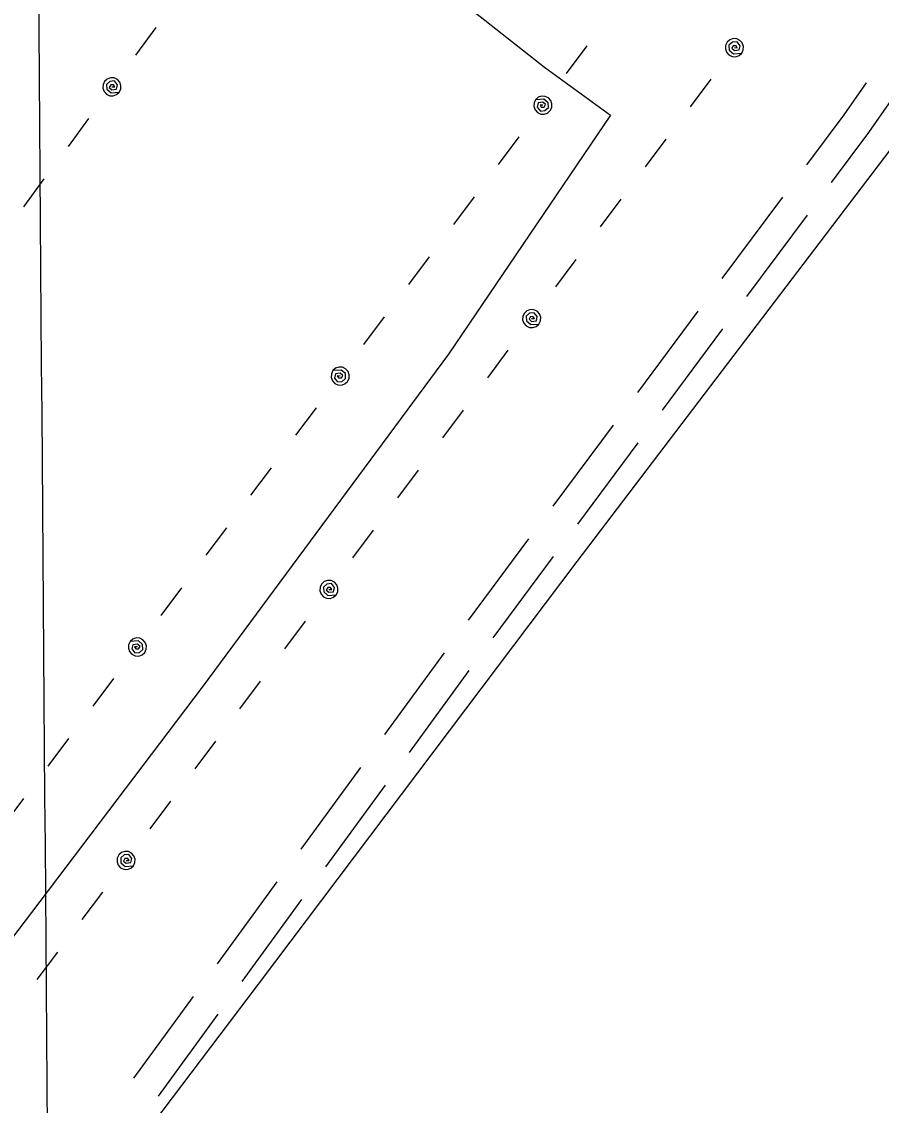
# Model space of a CAD drawing. Extents: x 3535183 to 3573198, y 534952 to 560562.
# Drawn here: x 3560336 to 3561184, y 555972 to 557042 of the extents above; entities that cross this region are included whole.
import ezdxf

# ---------------------------------------------------------------- set-up
doc = ezdxf.new("R2010")
doc.units = 0
for name, color, linetype in [('V-DTCH-CNTR', 7, 'Continuous'), ('V-GRID-MAJR', 7, 'Continuous'), ('V-ROAD-CNTR', 7, 'Continuous'), ('V-SITE-VEGE', 7, 'Continuous'), ('V-UTIL-LINE', 7, 'Continuous')]:
    doc.layers.add(name, color=color, linetype=linetype)

msp = doc.modelspace()

# ---------------------------------------------------------------- linework, layer by layer
at = {"layer": 'V-DTCH-CNTR'}
msp.add_lwpolyline([(3560504.004, 557263.756), (3560644.271, 557160.6950000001), (3560852.049, 556996.951), (3560916.973, 556949.429), (3560757.161, 556713.7930000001), (3560514.1720000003, 556384.837), (3560345.683, 556162.647), (3560134.401, 555884.914), (3560016.1720000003, 555743.743)], dxfattribs=at)
at = {"layer": 'V-GRID-MAJR'}
msp.add_spline([(3560480.4390000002, 540512.311), (3560433.741, 546570.077), (3560387.018, 552630.928), (3560340.296, 558691.794), (3560340.272, 558694.862)], degree=3, dxfattribs=at)
at = {"layer": 'V-ROAD-CNTR'}
for p, q in [((3561027.471397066, 556788.2027399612), (3561087.1102015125, 556868.4722661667)), ((3561051.8184009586, 556770.669271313), (3561111.4572054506, 556850.9387975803)), ((3560943.977070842, 556675.8254032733), (3561003.615875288, 556756.094929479)), ((3560968.3240746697, 556658.2919345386), (3561027.962879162, 556738.5614608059)), ((3560860.4827446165, 556563.4480665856), (3560920.121549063, 556643.7175927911)), ((3560884.829748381, 556545.9145977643), (3560944.4685528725, 556626.1841240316)), ((3560776.9884183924, 556451.0707298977), (3560836.6272228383, 556531.3402561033)), ((3560801.3354220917, 556433.5372609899), (3560860.9742265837, 556513.8067872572)), ((3560694.3107320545, 556338.0921095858), (3560753.272751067, 556418.859946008)), ((3560718.6555690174, 556320.5602361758), (3560777.6175879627, 556401.3280725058)), ((3560611.7639054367, 556225.0171385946), (3560670.725924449, 556305.7849750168)), ((3560636.1087424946, 556207.4852653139), (3560695.0707614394, 556288.2531016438)), ((3560529.2170788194, 556111.9421676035), (3560588.1790978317, 556192.7100040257)), ((3560553.561915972, 556094.410294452), (3560612.5239349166, 556175.1781307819)), ((3560446.670252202, 555998.8671966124), (3560505.6322712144, 556079.6350330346)), ((3560471.0150894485, 555981.3353235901), (3560529.977108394, 556062.10315992))]:
    msp.add_line(p, q, dxfattribs=at)
for points in [[(3561110.9657232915, 556900.580076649), (3561147.7288969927, 556950.0606549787), (3561169.709604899, 556981.4947638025)], [(3561135.3127272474, 556883.0466080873), (3561172.0671030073, 556932.5153450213), (3561194.0562647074, 556963.9615434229)]]:
    msp.add_lwpolyline(points, dxfattribs=at)
at = {"layer": 'V-SITE-VEGE'}
msp.add_lwpolyline([(3560418.434, 555891.582), (3560569.7430000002, 556091.915), (3560884.356, 556508.825), (3561428.5330000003, 557225.078)], dxfattribs=at)
at = {"layer": 'V-UTIL-LINE'}
for points in [[(3560468.434024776, 557036.274901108), (3560448.24706515, 557008.9169558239)], [(3560873.8352139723, 556990.68899228), (3560894.205173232, 557017.911937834)], [(3561039.4058828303, 557016.222941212), (3561042.281877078, 557016.1159414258), (3561041.0188796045, 557018.0709375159), (3561038.2728850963, 557018.1029374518), (3561036.7888880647, 557015.5789424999), (3561039.409882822, 557013.4169468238), (3561044.0648735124, 557013.9709457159), (3561044.964871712, 557018.1419373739), (3561041.9868776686, 557021.986929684), (3561037.427886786, 557021.560930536), (3561034.036893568, 557018.6479363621), (3561034.268893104, 557013.8299459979), (3561038.4758846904, 557010.2789531), (3561046.611868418, 557010.8309519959), (3561048.126865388, 557013.9989456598), (3561048.314865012, 557017.5059386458), (3561047.14586735, 557020.816932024), (3561044.797872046, 557023.4289268), (3561041.63087838, 557024.94392377), (3561038.123885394, 557025.1309233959), (3561034.811892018, 557023.9619257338), (3561032.1998972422, 557021.614930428), (3561030.68590027, 557018.446936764), (3561030.497900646, 557014.9399437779), (3561031.666898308, 557011.6289503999), (3561034.013893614, 557009.0169556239), (3561037.1818872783, 557007.5019586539), (3561040.6888802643, 557007.314959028), (3561044.00087364, 557008.4839566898), (3561046.611868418, 557010.8309519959)], [(3560425.094111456, 556977.53901858), (3560427.969105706, 556977.4510187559), (3560426.6931082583, 556979.397014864), (3560423.94711375, 556979.4110148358), (3560422.480116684, 556976.8770199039), (3560425.116111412, 556974.7330241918), (3560429.76710211, 556975.3180230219), (3560430.6391003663, 556979.495014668), (3560427.635106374, 556983.3200070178), (3560423.0801154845, 556982.8640079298), (3560419.7081222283, 556979.9280138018), (3560419.9721217, 556975.1120234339), (3560424.2031132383, 556971.5890304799), (3560432.336096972, 556972.195029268), (3560433.829093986, 556975.3730229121), (3560433.9930936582, 556978.8810158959), (3560432.80209604, 556982.1850092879), (3560430.43710077, 556984.781004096), (3560427.2591071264, 556986.2740011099), (3560423.7511141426, 556986.438000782), (3560420.448120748, 556985.2470031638), (3560417.8521259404, 556982.8820078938), (3560416.358128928, 556979.7050142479), (3560416.1941292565, 556976.1970212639), (3560417.385126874, 556972.8930278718), (3560419.750122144, 556970.297033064), (3560422.928115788, 556968.803036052), (3560426.436108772, 556968.6400363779), (3560429.7401021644, 556969.8310339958), (3560432.336096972, 556972.195029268)], [(3561016.0469295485, 556985.0040036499), (3560995.676970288, 556957.781058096)], [(3560850.453260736, 556959.4400547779), (3560847.578266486, 556959.547054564), (3560848.84126396, 556957.5930584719), (3560851.5872584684, 556957.5610585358), (3560853.0712555, 556960.085053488), (3560850.450260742, 556962.2470491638), (3560845.795270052, 556961.6920502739), (3560844.8942718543, 556957.5210586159), (3560847.873265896, 556953.677066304), (3560852.4312567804, 556954.102065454), (3560855.823249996, 556957.0150596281), (3560855.59125046, 556961.8330499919), (3560851.384258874, 556965.3850428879), (3560843.2472751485, 556964.832043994), (3560841.7322781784, 556961.665050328), (3560841.545278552, 556958.1580573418), (3560842.714276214, 556954.8460639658), (3560845.0612715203, 556952.23406919), (3560848.2292651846, 556950.720072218), (3560851.73625817, 556950.5320725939), (3560855.048251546, 556951.701070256), (3560857.659246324, 556954.048065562), (3560859.1742432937, 556957.2160592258), (3560859.362242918, 556960.723052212), (3560858.1922452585, 556964.035045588), (3560855.8452499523, 556966.6460403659), (3560852.677256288, 556968.1610373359), (3560849.1712633, 556968.3490369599), (3560845.8592699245, 556967.1800392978), (3560843.2472751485, 556964.832043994)], [(3560401.9361577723, 556946.153081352), (3560381.749198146, 556918.7951360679)], [(3560806.734348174, 556901.0141716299), (3560827.104307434, 556928.237117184)], [(3560971.712018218, 556925.7541221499), (3560951.342058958, 556898.531176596)], [(3560358.0002456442, 556886.60920044), (3560337.8132860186, 556859.2502551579)], [(3560762.399436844, 556841.7642901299), (3560782.769396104, 556868.987235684)], [(3560927.378106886, 556866.505240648), (3560907.008147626, 556839.282295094)], [(3560718.0655255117, 556782.515408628), (3560738.4354847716, 556809.738354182)], [(3560883.0431955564, 556807.255359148), (3560862.673236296, 556780.0324135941)], [(3560673.730614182, 556723.265527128), (3560694.100573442, 556750.488472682)], [(3560839.3042830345, 556748.8024760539), (3560842.179277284, 556748.6954762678), (3560840.91627981, 556750.6494723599), (3560838.170285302, 556750.6824722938), (3560836.68628827, 556748.1584773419), (3560839.307283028, 556745.995481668), (3560843.962273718, 556746.550480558), (3560844.8622719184, 556750.721472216), (3560841.884277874, 556754.566464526), (3560837.3252869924, 556754.1404653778), (3560833.9342937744, 556751.2274712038), (3560834.1662933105, 556746.40948084), (3560838.373284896, 556742.858487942), (3560846.5092686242, 556743.4104868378), (3560848.024265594, 556746.5784805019), (3560848.2122652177, 556750.08447349), (3560847.0432675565, 556753.396466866), (3560844.6962722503, 556756.0084616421), (3560841.5282785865, 556757.5234586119), (3560838.0212856, 556757.7104582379), (3560834.709292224, 556756.5414605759), (3560832.0982974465, 556754.1944652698), (3560830.583300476, 556751.026471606), (3560830.3953008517, 556747.5194786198), (3560831.5642985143, 556744.2084852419), (3560833.9112938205, 556741.5964904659), (3560837.0792874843, 556740.081493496), (3560840.58628047, 556739.8944938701), (3560843.898273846, 556741.0634915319), (3560846.5092686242, 556743.4104868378)], [(3560815.9423297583, 556717.5805384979), (3560795.5723704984, 556690.3575929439)], [(3560650.350660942, 556692.01958962), (3560647.475666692, 556692.126589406), (3560648.738664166, 556690.172593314), (3560651.4846586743, 556690.13959338), (3560652.9686557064, 556692.6635883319), (3560650.347660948, 556694.8265840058), (3560645.692670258, 556694.2715851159), (3560644.792672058, 556690.1005934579), (3560647.7706661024, 556686.2556011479), (3560652.329656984, 556686.681600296), (3560655.7206502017, 556689.59459447), (3560655.488650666, 556694.4125848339), (3560651.28165908, 556697.9635777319), (3560643.144675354, 556697.4115788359), (3560641.630678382, 556694.243585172), (3560641.4426787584, 556690.736592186), (3560642.61167642, 556687.4255988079), (3560644.9586717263, 556684.8136040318), (3560648.12666539, 556683.2986070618), (3560651.6336583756, 556683.111607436), (3560654.945651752, 556684.280605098), (3560657.55664653, 556686.6276004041), (3560659.0716435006, 556689.7955940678), (3560659.259643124, 556693.302587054), (3560658.0906454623, 556696.6135804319), (3560655.742650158, 556699.225575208), (3560652.5756564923, 556700.7405721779), (3560649.0686635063, 556700.9275718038), (3560645.75667013, 556699.758574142), (3560643.144675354, 556697.4115788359)], [(3560606.629748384, 556633.5907064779), (3560626.999707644, 556660.8136520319)], [(3560771.6074184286, 556658.330656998), (3560751.237459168, 556631.1077114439)], [(3560562.2948370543, 556574.3408249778), (3560582.664796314, 556601.5637705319)], [(3560727.2735070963, 556599.081775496), (3560706.9035478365, 556571.858829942)], [(3560517.960925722, 556515.091943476), (3560538.3308849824, 556542.31488903)], [(3560682.938595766, 556539.831893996), (3560662.5686365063, 556512.608948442)], [(3560473.626014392, 556455.842061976), (3560493.9959736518, 556483.06500753)], [(3560639.20168324, 556481.3810108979), (3560642.0766774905, 556481.2750111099), (3560640.813680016, 556483.229007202), (3560638.0676855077, 556483.2610071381), (3560636.583688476, 556480.7370121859), (3560639.2046832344, 556478.57501651), (3560643.859673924, 556479.1300153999), (3560644.759672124, 556483.3010070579), (3560641.78167808, 556487.1449993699), (3560637.2226871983, 556486.7200002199), (3560633.8316939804, 556483.8070060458), (3560634.063693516, 556478.989015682), (3560638.270685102, 556475.4370227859), (3560646.407668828, 556475.9890216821), (3560647.9216658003, 556479.1570153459), (3560648.1096654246, 556482.6640083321), (3560646.940667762, 556485.9760017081), (3560644.5936724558, 556488.586996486), (3560641.425678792, 556490.1019934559), (3560637.9186858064, 556490.28999308), (3560634.60669243, 556489.1209954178), (3560631.995697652, 556486.7740001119), (3560630.4807006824, 556483.606006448), (3560630.2927010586, 556480.0990134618), (3560631.462698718, 556476.7870200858), (3560633.8096940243, 556474.1760253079), (3560636.97668769, 556472.661028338), (3560640.483680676, 556472.473028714), (3560643.795674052, 556473.642026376), (3560646.407668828, 556475.9890216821)], [(3560615.837729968, 556450.157073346), (3560595.4677707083, 556422.9341277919)], [(3560450.249061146, 556424.5991244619), (3560447.3730668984, 556424.706124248), (3560448.636064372, 556422.7511281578), (3560451.38205888, 556422.719128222), (3560452.866055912, 556425.243123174), (3560450.2450611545, 556427.4051188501), (3560445.590070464, 556426.851119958), (3560444.690072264, 556422.6801283), (3560447.668066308, 556418.8351359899), (3560452.22705719, 556419.2611351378), (3560455.6180504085, 556422.1741293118), (3560455.386050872, 556426.9921196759), (3560451.179059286, 556430.5431125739), (3560443.0430755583, 556429.991113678), (3560441.528078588, 556426.8231200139), (3560441.3400789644, 556423.316127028), (3560442.509076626, 556420.0051336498), (3560444.85707193, 556417.3931388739), (3560448.024065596, 556415.8781419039), (3560451.5310585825, 556415.691142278), (3560454.8430519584, 556416.86013994), (3560457.455046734, 556419.2071352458), (3560458.969043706, 556422.3751289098), (3560459.1570433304, 556425.882121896), (3560457.988045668, 556429.193115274), (3560455.641050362, 556431.80511005), (3560452.4730566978, 556433.3201070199), (3560448.9660637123, 556433.5071066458), (3560445.6540703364, 556432.338108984), (3560443.0430755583, 556429.991113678)], [(3560406.525148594, 556366.1672413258), (3560426.895107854, 556393.3901868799)], [(3560571.502818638, 556390.9071918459), (3560551.132859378, 556363.6842462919)], [(3560362.190237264, 556306.9173598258), (3560382.560196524, 556334.1403053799)], [(3560527.168907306, 556331.658310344), (3560506.798948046, 556304.43536479)], [(3560317.8563259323, 556247.668478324), (3560338.226285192, 556274.8914238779)], [(3560482.833995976, 556272.408428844), (3560462.464036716, 556245.18548329)], [(3560439.099083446, 556213.9605457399), (3560441.974077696, 556213.853545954), (3560440.7110802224, 556215.8085420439), (3560437.9650857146, 556215.84054198), (3560436.481088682, 556213.3165470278), (3560439.10208344, 556211.154551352), (3560443.7570741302, 556211.7085502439), (3560444.658072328, 556215.8795419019), (3560441.679078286, 556219.7245342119), (3560437.1210874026, 556219.298535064), (3560433.729094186, 556216.38554089), (3560433.9610937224, 556211.5675505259), (3560438.1680853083, 556208.0165576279), (3560446.305069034, 556208.5685565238), (3560447.820066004, 556211.7365501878), (3560448.00706563, 556215.243543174), (3560446.8380679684, 556218.5545365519), (3560444.4910726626, 556221.166531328), (3560441.3230789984, 556222.681528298), (3560437.816086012, 556222.8685279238), (3560434.5050926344, 556221.699530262), (3560431.8930978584, 556219.352534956), (3560430.3781008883, 556216.1845412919), (3560430.1911012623, 556212.677548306), (3560431.360098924, 556209.3665549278), (3560433.70709423, 556206.7545601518), (3560436.875087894, 556205.2395631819), (3560440.381080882, 556205.052563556), (3560443.693074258, 556206.221561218), (3560446.305069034, 556208.5685565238)], [(3560415.733130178, 556182.7336081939), (3560395.363170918, 556155.5106626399)], [(3560371.3982188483, 556123.4837266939), (3560351.0282595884, 556096.2607811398)]]:
    msp.add_lwpolyline(points, dxfattribs=at)

doc.saveas('drawing.dxf')
